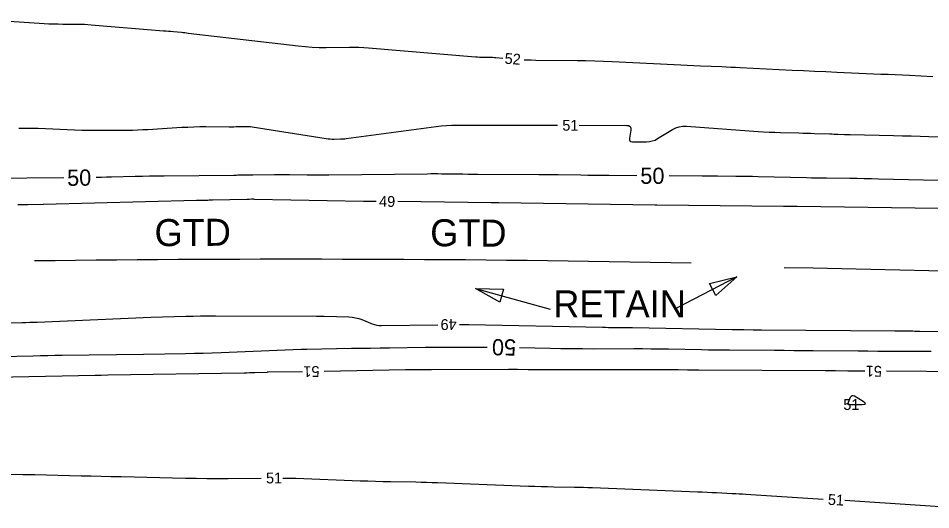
# Model space of a CAD drawing. Extents: x 2384780 to 2405861, y 547869 to 573706.
# Drawn here: x 2397165.8 to 2397334.5, y 552578.8 to 552669.6 of the extents above; entities that cross this region are included whole.
import ezdxf

# ---------------------------------------------------------------- set-up
doc = ezdxf.new("R2010")
doc.units = 0
for name, color, linetype in [('Old_Level_5', 7, 'Continuous'), ('Old_Level_60', 7, 'Continuous'), ('Old_Level_61', 7, 'Continuous'), ('Sheet Plan CELL', 7, 'Continuous')]:
    doc.layers.add(name, color=color, linetype=linetype)

msp = doc.modelspace()

# ---------------------------------------------------------------- linework, layer by layer
at = {"layer": 'Old_Level_5'}
for p, q in [((2397298.63325, 552621.792), (2397287.516, 552616.0375)), ((2397250.3305, 552619.682), (2397264.13125, 552615.84575))]:
    msp.add_line(p, q, dxfattribs=at)
for points in [[(2397293.61825, 552620.60375), (2397298.63325, 552621.792), (2397294.7675, 552618.3835)], [(2397254.813, 552617.1385), (2397250.3305, 552619.682), (2397255.4825, 552619.54725)]]:
    msp.add_lwpolyline(points, close=True, dxfattribs=at)
msp.add_arc((2397235.27711, 548796.27853), 3827.90648, 83.79645, 88.92060556, dxfattribs=at)
at = {"layer": 'Old_Level_60'}
for points in [[(2397155.68425, 552669.62425), (2397170.57775, 552668.67025), (2397171.43675, 552668.6215), (2397172.296, 552668.58575), (2397173.15575, 552668.563), (2397174.016, 552668.55275), (2397176.8265, 552668.54075), (2397177.4285, 552668.53225), (2397178.03, 552668.51225), (2397178.631, 552668.48025), (2397179.2315, 552668.43625), (2397192.63875, 552667.327), (2397193.093, 552667.28875), (2397193.54725, 552667.24925), (2397194.0015, 552667.20875), (2397194.4555, 552667.16675), (2397195.9385, 552667.028), (2397196.25625, 552666.9975), (2397196.57375, 552666.96475), (2397196.891, 552666.9305), (2397197.208, 552666.89425), (2397217.5115, 552664.50925), (2397218.803, 552664.378), (2397220.0965, 552664.288), (2397221.3925, 552664.239), (2397222.6905, 552664.231), (2397226.93425, 552664.272), (2397227.84325, 552664.27025), (2397228.7515, 552664.2475), (2397229.659, 552664.2035), (2397230.56575, 552664.1385), (2397250.32775, 552662.49325), (2397250.69975, 552662.46575), (2397251.072, 552662.445), (2397251.4445, 552662.43125), (2397251.8175, 552662.4245), (2397253.036, 552662.41325), (2397253.297, 552662.4085), (2397253.558, 552662.39925), (2397253.8185, 552662.38525), (2397254.079, 552662.36675), (2397255.352, 552662.265)], [(2397259.34075, 552661.9645), (2397259.7785, 552661.941), (2397260.63475, 552661.91025), (2397261.492, 552661.89475), (2397269.09875, 552661.823), (2397270.72875, 552661.79975), (2397272.358, 552661.7605), (2397273.987, 552661.70525), (2397275.61525, 552661.634), (2397287.0685, 552661.07725), (2397288.277, 552661.01925), (2397289.48575, 552660.9625), (2397290.69425, 552660.90725), (2397291.903, 552660.85325), (2397295.85175, 552660.67925), (2397296.69775, 552660.6415), (2397297.544, 552660.60275), (2397298.39, 552660.56325), (2397299.236, 552660.52275), (2397308.8815, 552660.05525), (2397310.9485, 552659.95625), (2397313.0155, 552659.8595), (2397315.08275, 552659.76525), (2397317.15, 552659.6735), (2397325.28875, 552659.31675), (2397326.60875, 552659.258), (2397327.929, 552659.198), (2397329.24925, 552659.1365), (2397330.56925, 552659.0735), (2397334.88125, 552658.8655)], [(2397165.879, 552649.28425), (2397167.47225, 552649.31925), (2397169.48425, 552649.279), (2397176.19075, 552649.00525), (2397177.53675, 552648.9585), (2397178.883, 552648.92775), (2397180.2295, 552648.9135), (2397181.5765, 552648.9155), (2397185.97675, 552648.94825), (2397186.91925, 552648.96175), (2397187.8615, 552648.9875), (2397188.8035, 552649.02625), (2397189.74475, 552649.07725), (2397195.99275, 552649.45875), (2397197.1045, 552649.5175), (2397198.21675, 552649.55875), (2397199.32975, 552649.582), (2397200.443, 552649.5875), (2397204.79925, 552649.57425), (2397205.2195, 552649.5745), (2397205.63975, 552649.578), (2397206.06, 552649.58475), (2397206.48, 552649.59475), (2397207.8525, 552649.63225), (2397208.14625, 552649.6335), (2397208.439, 552649.62125), (2397208.731, 552649.5955), (2397209.022, 552649.556), (2397222.712, 552647.38325), (2397223.0765, 552647.3335), (2397223.44225, 552647.3), (2397223.80875, 552647.2825), (2397224.17675, 552647.281), (2397225.38, 552647.30275), (2397225.63775, 552647.31125), (2397225.89475, 552647.327), (2397226.15125, 552647.35025), (2397226.407, 552647.381), (2397243.06625, 552649.627), (2397243.99775, 552649.73625), (2397244.93125, 552649.81275), (2397245.867, 552649.8565), (2397246.80475, 552649.8675), (2397249.87175, 552649.85075), (2397250.529, 552649.8475), (2397251.18625, 552649.845), (2397251.8435, 552649.8435), (2397252.50075, 552649.84275), (2397265.50775, 552649.834)], [(2397269.50775, 552649.83125), (2397278.2455, 552649.8255), (2397278.63725, 552649.76875), (2397278.8975, 552649.599), (2397279.026, 552649.31625), (2397279.023, 552648.92025), (2397278.7985, 552647.44275), (2397278.79625, 552647.1655), (2397278.88625, 552646.967), (2397279.0685, 552646.84725), (2397279.34275, 552646.806), (2397281.938, 552646.79175), (2397282.484, 552646.82525), (2397283.0095, 552646.9325), (2397283.5145, 552647.11275), (2397283.999, 552647.3665), (2397286.75325, 552649.05375), (2397287.356, 552649.36375), (2397287.98375, 552649.57075), (2397288.63675, 552649.67475), (2397289.3145, 552649.67575), (2397302.562, 552648.70875), (2397303.59775, 552648.6395), (2397304.63425, 552648.5825), (2397305.671, 552648.53825), (2397306.70875, 552648.50625), (2397310.09925, 552648.4225), (2397310.82575, 552648.40375), (2397311.55225, 552648.383), (2397312.2785, 552648.3605), (2397313.005, 552648.33625), (2397315.84325, 552648.23825), (2397316.2195, 552648.2255), (2397316.59575, 552648.2135), (2397316.972, 552648.20225), (2397317.3485, 552648.19175), (2397318.578, 552648.15825), (2397318.8415, 552648.15125), (2397319.10475, 552648.1445), (2397319.36825, 552648.13775), (2397319.63175, 552648.13125), (2397327.618, 552647.93925), (2397329.25375, 552647.89975), (2397330.88925, 552647.86), (2397332.525, 552647.82), (2397334.16075, 552647.77975), (2397339.50375, 552647.64775)], [(2397231.9835, 552635.77275), (2397231.93875, 552635.77275), (2397231.60775, 552635.76975), (2397230.52675, 552635.7565), (2397230.29525, 552635.7545), (2397230.0635, 552635.75425), (2397229.832, 552635.756), (2397229.60025, 552635.7595), (2397209.458, 552636.144), (2397209.3215, 552636.146), (2397209.18475, 552636.147), (2397209.048, 552636.147), (2397208.91125, 552636.146), (2397208.4645, 552636.141), (2397208.36875, 552636.1395), (2397208.27325, 552636.138), (2397208.1775, 552636.13625), (2397208.08175, 552636.134), (2397201.69475, 552635.976), (2397201.39825, 552635.96925), (2397201.10175, 552635.9635), (2397200.80525, 552635.959), (2397200.50875, 552635.9555), (2397199.54, 552635.94625), (2397199.3325, 552635.94375), (2397199.125, 552635.9405), (2397198.9175, 552635.9365), (2397198.71, 552635.9315), (2397170.413, 552635.20275), (2397170.41, 552635.2025), (2397170.40675, 552635.2025), (2397170.4035, 552635.2025), (2397170.4005, 552635.2025), (2397170.39025, 552635.20225), (2397170.388, 552635.20225), (2397170.38575, 552635.20225), (2397170.3835, 552635.20225), (2397170.38125, 552635.20225), (2397167.514, 552635.15675), (2397166.89975, 552635.147), (2397166.28525, 552635.13725), (2397165.67075, 552635.1275)], [(2397335.9745, 552634.42175), (2397309.78775, 552634.804), (2397309.49625, 552634.808), (2397309.2045, 552634.812), (2397308.913, 552634.8155), (2397308.6215, 552634.81875), (2397307.26375, 552634.83325), (2397307.26225, 552634.83325), (2397307.26075, 552634.83325), (2397307.25925, 552634.83325), (2397307.25775, 552634.83325), (2397307.253, 552634.8335), (2397307.252, 552634.8335), (2397307.251, 552634.8335), (2397307.25, 552634.8335), (2397307.249, 552634.8335), (2397283.866, 552635.0855), (2397283.8345, 552635.08575), (2397283.80275, 552635.086), (2397283.77125, 552635.08625), (2397283.7395, 552635.0865), (2397283.6365, 552635.087), (2397283.61425, 552635.087), (2397283.59225, 552635.08725), (2397283.57, 552635.0875), (2397283.548, 552635.08775), (2397254.6515, 552635.48375), (2397254.5065, 552635.48575), (2397254.36125, 552635.48725), (2397254.216, 552635.4885), (2397254.07075, 552635.4895), (2397253.5965, 552635.492), (2397253.495, 552635.49275), (2397253.39325, 552635.4935), (2397253.29175, 552635.4945), (2397253.19025, 552635.496), (2397235.98325, 552635.72775)], [(2397163.23075, 552613.28425), (2397166.48825, 552613.366), (2397167.18625, 552613.38525), (2397167.88425, 552613.4075), (2397168.582, 552613.433), (2397169.27975, 552613.462), (2397190.27275, 552614.377), (2397190.277, 552614.37725), (2397190.281, 552614.3775), (2397190.28525, 552614.37775), (2397190.2895, 552614.37775), (2397190.303, 552614.3785), (2397190.306, 552614.3785), (2397190.309, 552614.37875), (2397190.31175, 552614.37875), (2397190.31475, 552614.37875), (2397196.73, 552614.531), (2397198.10475, 552614.559), (2397199.47975, 552614.57775), (2397200.85475, 552614.58725), (2397202.22975, 552614.5875), (2397220.92375, 552614.5275), (2397221.06725, 552614.52725), (2397221.211, 552614.52675), (2397221.35475, 552614.52625), (2397221.49825, 552614.52575), (2397221.9675, 552614.52425), (2397222.068, 552614.52375), (2397222.16875, 552614.5225), (2397222.26925, 552614.52075), (2397222.36975, 552614.51825), (2397226.915, 552614.39825), (2397227.53475, 552614.355), (2397228.14325, 552614.25775), (2397228.74075, 552614.10675), (2397229.32725, 552613.902), (2397231.22475, 552613.14525), (2397231.63525, 552613.00425), (2397232.0535, 552612.905), (2397232.47975, 552612.84775), (2397232.9135, 552612.83225), (2397243.363, 552612.967)], [(2397247.36275, 552613.00675), (2397248.1375, 552613.00825), (2397248.37975, 552613.008), (2397248.622, 552613.00625), (2397248.86425, 552613.00325), (2397249.1065, 552612.999), (2397273.79925, 552612.49175), (2397274.34975, 552612.48175), (2397274.90025, 552612.475), (2397275.45075, 552612.47125), (2397276.00125, 552612.47025), (2397277.7995, 552612.4725), (2397278.18475, 552612.47175), (2397278.57025, 552612.46925), (2397278.9555, 552612.46425), (2397279.34075, 552612.4575), (2397297.762, 552612.0785), (2397298.30025, 552612.06825), (2397298.83875, 552612.06025), (2397299.377, 552612.0545), (2397299.91525, 552612.0505), (2397301.674, 552612.0415), (2397302.051, 552612.03925), (2397302.42775, 552612.037), (2397302.80475, 552612.03425), (2397303.1815, 552612.031), (2397327.88825, 552611.8215), (2397328.34675, 552611.818), (2397328.805, 552611.8145), (2397329.2635, 552611.8115), (2397329.72175, 552611.809), (2397331.219, 552611.80125), (2397331.54, 552611.7995), (2397331.86075, 552611.79725), (2397332.18175, 552611.795), (2397332.5025, 552611.7925), (2397342.9795, 552611.70375)], [(2397218.34125, 552604.272), (2397211.97875, 552604.1645), (2397211.961, 552604.164), (2397211.94325, 552604.1635), (2397211.9255, 552604.163), (2397211.90775, 552604.1625), (2397211.84975, 552604.16025), (2397211.83725, 552604.15975), (2397211.825, 552604.15925), (2397211.8125, 552604.15875), (2397211.8, 552604.15825), (2397209.51925, 552604.0685), (2397209.0305, 552604.05075), (2397208.54175, 552604.036), (2397208.05275, 552604.024), (2397207.56375, 552604.015), (2397182.35325, 552603.6215), (2397182.353, 552603.6215), (2397182.3525, 552603.6215), (2397182.352, 552603.6215), (2397182.35175, 552603.6215), (2397182.3505, 552603.6215), (2397182.35025, 552603.6215), (2397182.35, 552603.6215), (2397182.34975, 552603.6215), (2397182.3495, 552603.6215), (2397181.077, 552603.6035), (2397180.8045, 552603.5995), (2397180.53175, 552603.595), (2397180.25925, 552603.58975), (2397179.9865, 552603.58425), (2397152.36075, 552602.9955)], [(2397322.33625, 552604.36675), (2397321.96625, 552604.36875), (2397321.2715, 552604.37275), (2397320.57675, 552604.37725), (2397319.88225, 552604.38225), (2397319.1875, 552604.38775), (2397316.91825, 552604.407), (2397316.432, 552604.411), (2397315.94575, 552604.4145), (2397315.45925, 552604.4175), (2397314.973, 552604.42025), (2397291.63075, 552604.54225), (2397291.10075, 552604.546), (2397290.57075, 552604.55175), (2397290.0405, 552604.55975), (2397289.5105, 552604.5695), (2397287.77925, 552604.60525), (2397287.40825, 552604.61175), (2397287.03725, 552604.6165), (2397286.66625, 552604.619), (2397286.29525, 552604.6195), (2397262.50575, 552604.5915), (2397261.90025, 552604.5925), (2397261.29475, 552604.5965), (2397260.68925, 552604.604), (2397260.08375, 552604.615), (2397258.106, 552604.6555), (2397257.68225, 552604.663), (2397257.2585, 552604.66825), (2397256.83475, 552604.671), (2397256.41075, 552604.6715), (2397242.1875, 552604.648), (2397241.7125, 552604.6465), (2397241.2375, 552604.64375), (2397240.76225, 552604.6395), (2397240.28725, 552604.634), (2397238.73575, 552604.614), (2397238.40325, 552604.6095), (2397238.07075, 552604.60475), (2397237.73825, 552604.59975), (2397237.40575, 552604.59425), (2397222.3405, 552604.3395)], [(2397341.204, 552604.26825), (2397326.336, 552604.346)], [(2397319.4675, 552598.20225), (2397321.847, 552598.22975), (2397322.25225, 552598.269), (2397322.412, 552598.37425), (2397322.32675, 552598.54575), (2397321.996, 552598.78325), (2397320.40375, 552599.734), (2397320.159, 552599.83575), (2397319.9485, 552599.8295), (2397319.77175, 552599.71475), (2397319.62875, 552599.4915), (2397319.2175, 552598.5855), (2397319.167, 552598.416), (2397319.192, 552598.2955), (2397319.292, 552598.22425), (2397319.4675, 552598.20225)], [(2397164.42025, 552585.31425), (2397166.626, 552585.28975), (2397168.8315, 552585.24775), (2397177.42475, 552585.04875), (2397179.26625, 552585.006), (2397181.1075, 552584.96325), (2397182.949, 552584.92075), (2397184.7905, 552584.878), (2397196.6975, 552584.60225), (2397198.67075, 552584.5645), (2397200.644, 552584.54275), (2397202.6175, 552584.537), (2397204.591, 552584.54725), (2397210.71825, 552584.60375)], [(2397214.718, 552584.6165), (2397215.97175, 552584.595), (2397216.26025, 552584.58925), (2397216.54875, 552584.582), (2397216.837, 552584.57375), (2397217.12525, 552584.56375), (2397228.99, 552584.127), (2397230.40875, 552584.07825), (2397231.8275, 552584.03625), (2397233.2465, 552584.001), (2397234.6655, 552583.97275), (2397239.30175, 552583.8915), (2397240.295, 552583.87175), (2397241.28825, 552583.8465), (2397242.2815, 552583.81625), (2397243.2745, 552583.781), (2397260.10275, 552583.1395), (2397261.278, 552583.0975), (2397262.45325, 552583.0615), (2397263.629, 552583.0315), (2397264.8045, 552583.0075), (2397268.6455, 552582.9385), (2397269.4685, 552582.9215), (2397270.2915, 552582.9), (2397271.114, 552582.87425), (2397271.93675, 552582.84375), (2397291.36675, 552582.07475), (2397292.254, 552582.03875), (2397293.141, 552582.001), (2397294.02825, 552581.9615), (2397294.91525, 552581.92025), (2397297.8125, 552581.7825), (2397298.43325, 552581.75175), (2397299.054, 552581.7185), (2397299.6745, 552581.6825), (2397300.295, 552581.644), (2397314.6335, 552580.72475)], [(2397318.627, 552580.49875), (2397345.52875, 552578.75225)]]:
    msp.add_lwpolyline(points, dxfattribs=at)
at = {"layer": 'Old_Level_61'}
for points in [[(2397280.1625, 552640.51675), (2397274.95675, 552640.5455), (2397273.67175, 552640.55375), (2397272.387, 552640.56475), (2397271.102, 552640.5785), (2397269.817, 552640.59475), (2397265.62, 552640.65225), (2397264.7205, 552640.66375), (2397263.821, 552640.67325), (2397262.9215, 552640.681), (2397262.02225, 552640.68675), (2397250.7695, 552640.74875), (2397249.841, 552640.75475), (2397248.9125, 552640.76275), (2397247.984, 552640.7725), (2397247.05525, 552640.784), (2397244.02225, 552640.825), (2397243.37225, 552640.8315), (2397242.72225, 552640.834), (2397242.0725, 552640.83225), (2397241.4225, 552640.8265), (2397223.2055, 552640.602), (2397222.206, 552640.59375), (2397221.2065, 552640.59325), (2397220.207, 552640.6005), (2397219.2075, 552640.6155), (2397215.94275, 552640.678), (2397215.24325, 552640.6885), (2397214.5435, 552640.694), (2397213.844, 552640.69375), (2397213.14425, 552640.6885), (2397209.17675, 552640.64275), (2397208.82575, 552640.63825), (2397208.475, 552640.63225), (2397208.124, 552640.6255), (2397207.77325, 552640.61725), (2397206.62725, 552640.589), (2397206.3815, 552640.5835), (2397206.136, 552640.57875), (2397205.89025, 552640.575), (2397205.64475, 552640.572), (2397192.7465, 552640.44675), (2397191.40875, 552640.43125), (2397190.0715, 552640.41025), (2397188.734, 552640.38375), (2397187.39675, 552640.352), (2397183.02825, 552640.2395), (2397182.09225, 552640.21725), (2397181.156, 552640.199), (2397180.21975, 552640.1845), (2397180.171, 552640.184)], [(2397174.17125, 552640.12675), (2397160.503, 552640.00075)], [(2397341.50025, 552639.48), (2397324.868, 552639.891), (2397323.5425, 552639.92125), (2397322.217, 552639.94725), (2397320.89125, 552639.96825), (2397319.56575, 552639.98475), (2397315.23475, 552640.03125), (2397314.30675, 552640.04275), (2397313.37875, 552640.0575), (2397312.451, 552640.0755), (2397311.52325, 552640.09675), (2397302.58925, 552640.3175), (2397301.55875, 552640.34125), (2397300.52825, 552640.36125), (2397299.4975, 552640.37775), (2397298.467, 552640.39075), (2397295.1, 552640.427), (2397294.3785, 552640.43425), (2397293.657, 552640.4405), (2397292.9355, 552640.446), (2397292.214, 552640.4505), (2397286.1625, 552640.48375)], [(2397162.34, 552607.10125), (2397168.56, 552607.23375), (2397169.89275, 552607.26075), (2397171.22575, 552607.28575), (2397172.55875, 552607.308), (2397173.89175, 552607.328), (2397188.95025, 552607.54025), (2397188.954, 552607.54025), (2397188.95775, 552607.54025), (2397188.9615, 552607.54025), (2397188.96525, 552607.54025), (2397188.9775, 552607.5405), (2397188.98, 552607.5405), (2397188.98275, 552607.5405), (2397188.98525, 552607.54075), (2397188.988, 552607.54075), (2397196.68775, 552607.66075), (2397198.3375, 552607.6915), (2397199.98725, 552607.73175), (2397201.6365, 552607.782), (2397203.2855, 552607.842), (2397218.11575, 552608.42425), (2397218.215, 552608.42825), (2397218.314, 552608.432), (2397218.41325, 552608.436), (2397218.51225, 552608.44), (2397218.83625, 552608.4525), (2397218.9055, 552608.45525), (2397218.975, 552608.45725), (2397219.04425, 552608.459), (2397219.11375, 552608.4605), (2397227.37125, 552608.6), (2397229.14075, 552608.629), (2397230.9105, 552608.65625), (2397232.68, 552608.68175), (2397234.4495, 552608.7055), (2397241.027, 552608.79025), (2397242.4015, 552608.806), (2397243.776, 552608.818), (2397245.15075, 552608.826), (2397246.52525, 552608.83025), (2397251.01575, 552608.83775), (2397251.978, 552608.83675), (2397252.4695, 552608.8335)], [(2397258.4685, 552608.7275), (2397264.1275, 552608.611), (2397266.1125, 552608.57575), (2397268.0975, 552608.551), (2397270.08275, 552608.53725), (2397272.068, 552608.53425), (2397279.583, 552608.543), (2397281.1935, 552608.5405), (2397282.8035, 552608.5295), (2397284.41375, 552608.5095), (2397286.02375, 552608.48075), (2397292.10025, 552608.3555), (2397293.4025, 552608.33125), (2397294.70475, 552608.312), (2397296.007, 552608.29775), (2397297.30925, 552608.2885), (2397305.6235, 552608.245), (2397307.405, 552608.235), (2397309.18675, 552608.2235), (2397310.96825, 552608.2105), (2397312.74975, 552608.19625), (2397321.1085, 552608.12525), (2397322.89975, 552608.11075), (2397324.691, 552608.09775), (2397326.48225, 552608.08625), (2397328.27325, 552608.07625), (2397334.6005, 552608.04325)]]:
    msp.add_lwpolyline(points, dxfattribs=at)
at = {"layer": 'Sheet Plan CELL'}
msp.add_arc((2397216.7678, 548826.51504), 3798.54588, 88.89205556, 90.72383333, dxfattribs=at)

# ---------------------------------------------------------------- texts
at = {"layer": 'Old_Level_5'}
for rotation, p in [(0.3886083, (2397190.9875, 552627.4735)), (359.6206722, (2397241.9325, 552627.4775))]:
    msp.add_text('GTD', height=5, rotation=rotation, dxfattribs=at).set_placement(p)
msp.add_text('RETAIN', height=5, dxfattribs=at).set_placement((2397264.70625, 552614.31125))
at = {"layer": 'Old_Level_60'}
for s, rotation, p in [('52', 355.6911056, (2397255.6455, 552661.23075)), ('51', 359.9620139, (2397266.3735, 552648.8335)), ('49', 359.3549667, (2397232.492, 552634.7715)), ('49', 180.5702222, (2397246.833, 552614.0075)), ('51', 180.9684722, (2397221.4575, 552605.32475)), ('51', 179.7006611, (2397325.475, 552605.3505)), ('51', 0.1815417, (2397211.5875, 552583.61875)), ('51', 356.7630833, (2397315.4415, 552579.671))]:
    msp.add_text(s, height=2, rotation=rotation, dxfattribs=at).set_placement(p)
msp.add_text('51', height=2, dxfattribs=at).set_placement((2397318.33375, 552597.20225))
at = {"layer": 'Old_Level_61'}
for rotation, p in [(0.5459972, (2397174.8235, 552638.632)), (359.684625, (2397280.79225, 552639.01325)), (178.9872833, (2397257.85725, 552610.247))]:
    msp.add_text('50', height=3, rotation=rotation, dxfattribs=at).set_placement(p)

doc.saveas('drawing.dxf')
